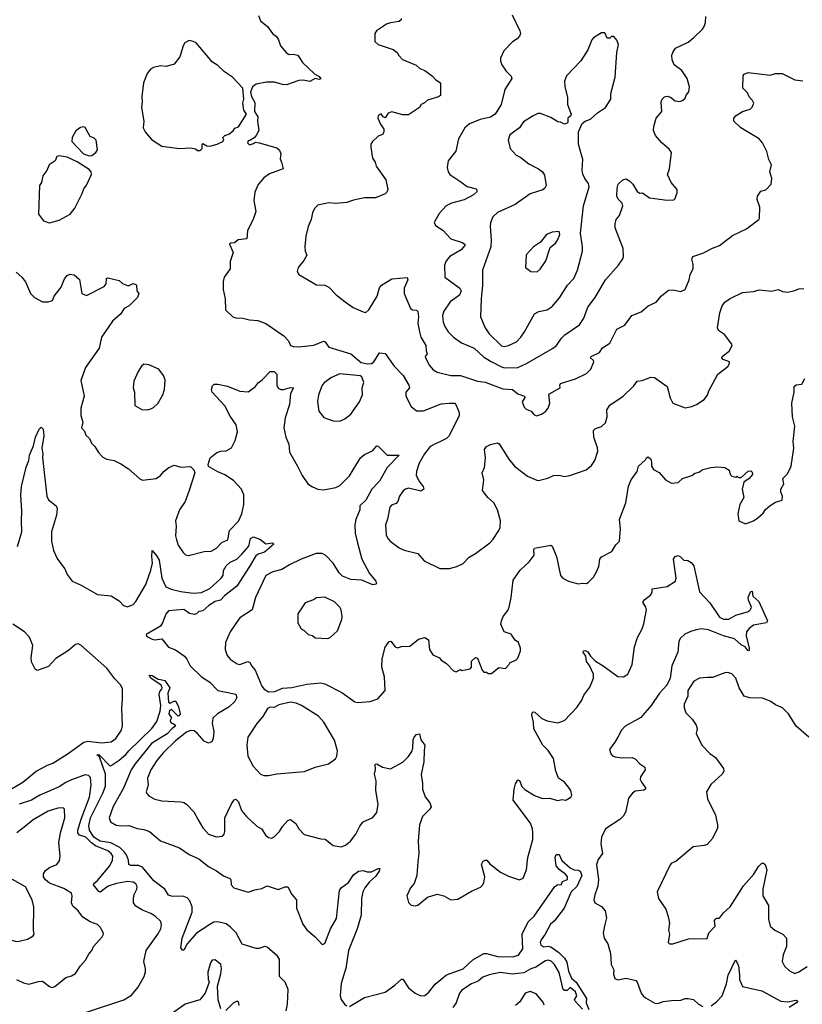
# Model space of a CAD drawing. Extents: x 2056909 to 2160450, y 827444 to 1016825.
# Tile 337 of 501: x 2080218 to 2085930, y 956373 to 963565. Entities that reach past the tile are written whole.
import ezdxf

# ---------------------------------------------------------------- set-up
doc = ezdxf.new("R2010")
doc.units = 0

msp = doc.modelspace()

# ---------------------------------------------------------------- linework, layer by layer
at = {"layer": '0CON10XD'}
for points in [[(2081960, 963595), (2081976.4, 963556.4), (2082027.5, 963515), (2082064.1, 963464.1), (2082091.7, 963441.7), (2082107.3, 963417.3), (2082121.2, 963375), (2082163.3, 963325), (2082185, 963311.2), (2082215, 963314), (2082247.5, 963305), (2082281.7, 963251.7), (2082369.7, 963169.7), (2082405, 963150), (2082416.7, 963133.3), (2082405, 963127.5), (2082375, 963136.7), (2082335, 963114.4), (2082285.9, 963124.1), (2082255, 963120.8), (2082165, 963090), (2082135, 963091.2), (2082077.7, 963107.7), (2082020.5, 963109.5), (2081945, 963093.3), (2081917.5, 963075), (2081902.5, 963035), (2081910, 963005), (2081935, 962960), (2081932.5, 962895), (2081956.7, 962855), (2081952.5, 962825), (2081962.5, 962755), (2081945, 962720), (2081928.3, 962701.7), (2081898.3, 962681.7), (2081885, 962680), (2081880, 962665), (2081895, 962650), (2081925, 962660), (2081938.3, 962671.7), (2081966.7, 962666.7), (2082095, 962628.8), (2082115, 962612.5), (2082123.3, 962585), (2082118.3, 962548.3), (2082130, 962525), (2082140, 962475), (2082041.3, 962438.7), (2082000.3, 962409.7), (2081958.8, 962361.2), (2081934.2, 962305), (2081926, 962245), (2081941.2, 962165), (2081921.2, 962105), (2081880.8, 962025), (2081876.2, 961965), (2081813, 961957), (2081785, 961936), (2081758, 961932), (2081750, 961925), (2081776.7, 961865), (2081755, 961800), (2081754, 961745), (2081711.2, 961685), (2081703.6, 961653.6), (2081703.8, 961595), (2081717.3, 961527.3), (2081720.8, 961445), (2081774.7, 961394.7), (2081795, 961387.9), (2081845.5, 961385.5), (2081895, 961371.9), (2081955, 961368.6), (2082015, 961346.9), (2082145, 961256.9), (2082178.9, 961218.9), (2082194, 961185), (2082215, 961177.1), (2082255, 961175.7), (2082365, 961188.9), (2082435, 961216), (2082444.1, 961214.1), (2082475, 961172.5), (2082635, 961125.5), (2082710.3, 961060.3), (2082755, 961050.6), (2082785, 961054.3), (2082803.8, 961065), (2082845, 961132.5), (2082886.1, 961126.1), (2082951.4, 961035), (2083016, 960966), (2083058.1, 960895), (2083062.9, 960875), (2083035.7, 960845), (2083037.5, 960815), (2083075, 960740), (2083115, 960707.1), (2083165, 960707.1), (2083295, 960758.6), (2083355, 960764.3), (2083395, 960763.8), (2083402, 960755), (2083426, 960695), (2083425.8, 960675), (2083352.9, 960525), (2083333.2, 960506.8), (2083215, 960446.9), (2083172.8, 960395), (2083132.7, 960325), (2083113.6, 960265), (2083112.3, 960235), (2083135, 960189.4), (2083162.2, 960155), (2083167.5, 960135), (2083145, 960122.5), (2083055, 960142.2), (2083035, 960137.1), (2083017, 960123), (2082990.6, 960085), (2082978.9, 960045), (2082965, 960031.6), (2082931.2, 960018.8), (2082919.8, 960005), (2082902.6, 959917.4), (2082887.1, 959875), (2082892.1, 959802.1), (2082904.2, 959775), (2082922, 959755), (2082988, 959708), (2083025, 959690), (2083125, 959666.7), (2083171.4, 959611.4), (2083285, 959556.7), (2083355, 959556), (2083408.8, 959571.2), (2083455, 959593.8), (2083499.7, 959640.3), (2083545, 959665.7), (2083650, 959745), (2083675, 959770), (2083715.6, 959835), (2083724.3, 959855), (2083727.1, 959905), (2083704.4, 959985), (2083678.6, 960035), (2083635.7, 960075), (2083596, 960125), (2083606.5, 960205), (2083594.6, 960255), (2083610, 960295), (2083617.5, 960365), (2083610, 960425), (2083625, 960446.7), (2083655, 960463.3), (2083705, 960473.3), (2083717.3, 960467.3), (2083787.1, 960355), (2083830, 960305), (2083925, 960230.8), (2083992.5, 960202.5), (2084005, 960200), (2084074.2, 960215.8), (2084115, 960235.6), (2084155, 960239.2), (2084195, 960229.2), (2084234.1, 960235.9), (2084351.7, 960278.3), (2084391.8, 960308.2), (2084417.1, 960345), (2084437.6, 960412.4), (2084435, 960437.5), (2084408.9, 960515), (2084407.5, 960565), (2084421.7, 960578.3), (2084465.7, 960594.3), (2084495, 960620), (2084505.6, 960664.4), (2084504.5, 960715.5), (2084525, 960750), (2084624, 960815), (2084699.7, 960890.3), (2084725, 960924), (2084761.5, 960928.5), (2084825, 960953.5), (2084852.1, 960952.1), (2084944, 960885), (2084965, 960802.5), (2084985, 960763.8), (2085075, 960730), (2085125, 960738.8), (2085157.5, 960755), (2085215, 960790), (2085238.3, 960821.7), (2085248.6, 960855), (2085313.3, 960975), (2085387.7, 961032.3), (2085400, 961055), (2085400, 961065), (2085354, 961084), (2085343.3, 961095), (2085346.7, 961105), (2085397.5, 961145), (2085418, 961185), (2085416.2, 961195), (2085363.8, 961265), (2085320, 961295), (2085312.5, 961315), (2085329.4, 961425), (2085345.5, 961474.5), (2085365, 961500.8), (2085405, 961528.1), (2085493.6, 961573.6), (2085575, 961578.8), (2085615, 961592), (2085705, 961581.2), (2085755, 961594.2), (2085785, 961579.2), (2085823.9, 961576.1), (2085875, 961586.2), (2085905, 961600), (2085941.7, 961601.7)], [(2083002.5, 963575), (2083003.3, 963565), (2082988.8, 963551.2), (2082925, 963543.1), (2082895, 963531.9), (2082822, 963485), (2082810.8, 963465), (2082811.2, 963405), (2082835, 963383.3), (2082945, 963346.7), (2082973.3, 963325), (2082985, 963302.5), (2083012.5, 963275), (2083112.3, 963232.3), (2083138.8, 963208.8), (2083175, 963193.8), (2083231.7, 963151.7), (2083255.9, 963125.9), (2083290, 963105), (2083289.3, 963010.7), (2083275, 963001.2), (2083195, 962978), (2083173, 962957), (2083147.5, 962945), (2083135, 962923.8), (2083055, 962870), (2083015, 962870.8), (2082935, 962891.2), (2082908.3, 962881.7), (2082885, 962847.5), (2082870, 962855), (2082856.7, 962876.7), (2082833.3, 962865), (2082832.5, 962845), (2082851.7, 962801.7), (2082876.4, 962766.4), (2082876.4, 962743.6), (2082865, 962727.5), (2082835, 962713.3), (2082794, 962675), (2082782, 962655), (2082780, 962635), (2082794.3, 962554.3), (2082812, 962525), (2082818.8, 962495), (2082890, 962395), (2082906.2, 962325), (2082897.5, 962305), (2082885.6, 962294.4), (2082815, 962264.5), (2082735, 962263.1), (2082655, 962246.7), (2082605, 962229.5), (2082525, 962222.2), (2082475, 962226.7), (2082395, 962209.2), (2082369.2, 962185), (2082354.3, 962155), (2082345.6, 962105), (2082324.3, 962055), (2082306.7, 961985), (2082298, 961908), (2082301.4, 961875), (2082313.8, 961845), (2082293, 961807), (2082250, 961755), (2082244, 961725), (2082254.2, 961705), (2082385, 961629.5), (2082445, 961625.6), (2082475, 961611.4), (2082527.5, 961555), (2082592.5, 961505), (2082653, 961463), (2082725, 961430.3), (2082745, 961427.5), (2082765.6, 961445), (2082826.4, 961545), (2082845, 961606.7), (2082858, 961625), (2082935, 961671.5), (2083045, 961682.5), (2083050, 961665), (2083024.3, 961605), (2083023.1, 961565), (2083070, 961455), (2083085, 961446.7), (2083115, 961443.8), (2083125, 961433.3), (2083130, 961395), (2083124.7, 961345), (2083135.8, 961285)], [(2083811.7, 963601.7), (2083868.8, 963485), (2083873.3, 963465), (2083866.7, 963445), (2083850, 963425), (2083815, 963403.3), (2083752.1, 963337.9), (2083728, 963285), (2083727.5, 963265), (2083737.5, 963235), (2083768.7, 963188.7), (2083805, 963153.3), (2083811.2, 963135), (2083760, 963055), (2083732.9, 962945), (2083688.9, 962875), (2083655, 962852.7), (2083578, 962835), (2083502, 962805), (2083466.2, 962775), (2083422, 962695), (2083402, 962605), (2083346, 962535), (2083337.1, 962485), (2083344.4, 962454.4), (2083358, 962435), (2083431.2, 962385), (2083485, 962347.1), (2083549.4, 962329.4), (2083556.2, 962315), (2083552, 962305), (2083530, 962285), (2083461.7, 962248.3), (2083370, 962225), (2083332, 962205), (2083279.5, 962150.5), (2083243.6, 962083.6), (2083252.3, 962062.3), (2083306.8, 962026.8), (2083364, 961965), (2083448, 961938), (2083466, 961925), (2083468, 961915), (2083439.2, 961885), (2083356.9, 961835), (2083330, 961805), (2083318, 961772), (2083321.9, 961685), (2083430, 961605), (2083441.5, 961585), (2083427.6, 961552.4), (2083359.4, 961505), (2083314.4, 961435), (2083304.5, 961405), (2083309.5, 961355), (2083320.6, 961325), (2083345, 961284.2), (2083385.5, 961245.5), (2083444, 961205), (2083535, 961165.5), (2083603.6, 961103.6), (2083655, 961070), (2083735, 961029.7), (2083756.6, 961023.4)], [(2083756.6, 961023.4), (2083855, 961024.5), (2083916.4, 961053.6), (2084107.2, 961162.8), (2084135.4, 961184.6), (2084171.7, 961238.3), (2084196.3, 961263.7), (2084303, 961337), (2084336.5, 961385), (2084365.6, 961465), (2084417.8, 961535), (2084494.2, 961665), (2084587.9, 961772.1), (2084621.2, 961818.8), (2084626, 961835), (2084621.9, 961895), (2084564.4, 962045), (2084564.2, 962075), (2084572.5, 962105), (2084596.2, 962135), (2084620, 962205), (2084616.7, 962225), (2084587.5, 962255), (2084577.5, 962275), (2084578.8, 962335), (2084586.7, 962365), (2084620, 962395), (2084645, 962402), (2084672.5, 962385), (2084693, 962363), (2084725, 962310), (2084745, 962297.5), (2084765, 962300), (2084815, 962264.3), (2084945, 962247.5), (2084991.7, 962248.3), (2085001.7, 962258.3), (2085016.1, 962303.9), (2085016.2, 962325), (2084972.5, 962375), (2084946.2, 962435), (2084961.2, 962475), (2084976.7, 962595), (2084959.7, 962619.7), (2084905, 962666), (2084858.5, 962718.5), (2084845.5, 962755), (2084846.2, 962785), (2084863.1, 962846.9), (2084905.8, 962895), (2084901.2, 962965), (2084906.4, 962983.6), (2084925, 963002.5), (2084945, 963006.7), (2084968.3, 962998.3), (2085002.3, 962972.3), (2085037, 962967), (2085055, 962973.8), (2085075, 962992.5), (2085083.3, 963015), (2085101.7, 963038.3), (2085106.2, 963075), (2085090, 963135), (2085051.2, 963195), (2084995.8, 963235), (2084980.9, 963270.9), (2084978.9, 963305), (2084984.7, 963325.3), (2085005, 963356), (2085098.3, 963401.7), (2085138.8, 963435), (2085201.2, 963495), (2085214, 963515), (2085224, 963545), (2085227.5, 963587.5)], [(2083755, 961176.9), (2083785, 961184.5), (2083845, 961213.1), (2083875.6, 961245), (2083903.6, 961285), (2083975, 961415.6), (2084006.7, 961433.3), (2084068, 961445), (2084105, 961470.6), (2084157.2, 961532.8), (2084216.2, 961625), (2084262.5, 961675), (2084288.9, 961735), (2084325.4, 961875), (2084326.2, 961906.2), (2084310.9, 962005), (2084333.5, 962205), (2084373.8, 962345), (2084368.8, 962368.8), (2084342, 962405), (2084327.3, 962437.3), (2084322.5, 962465), (2084328, 962545), (2084296.7, 962655), (2084296.1, 962693.9), (2084297.5, 962745), (2084323.6, 962806.4), (2084346.4, 962823.6), (2084385, 962837.5), (2084436.2, 962885), (2084495, 962923.3), (2084533.8, 962985), (2084534, 963025), (2084565.7, 963145.7), (2084576, 963325), (2084588.8, 963385), (2084576.1, 963416.1), (2084555, 963442.5), (2084538.3, 963441.7), (2084525, 963430), (2084505, 963430), (2084488.3, 963468.3), (2084465, 963470), (2084406.1, 963433.9), (2084393, 963417), (2084365.7, 963345), (2084314, 963265), (2084208.8, 963155), (2084193.8, 963115), (2084196.1, 963076.1), (2084217.7, 962997.7), (2084216, 962945), (2084242.5, 962875), (2084238.3, 962861.7), (2084220, 962845), (2084220, 962815), (2084215, 962810), (2084195, 962802.5), (2084166.4, 962816.4), (2084145, 962818.8), (2084095, 962851.2), (2084019.3, 962879.3), (2084000.7, 962879.3), (2083965.9, 962864.1), (2083895, 962820), (2083865.4, 962774.6), (2083796.1, 962723.9), (2083783.3, 962685), (2083797.5, 962625), (2083842.5, 962575), (2083875, 962558.8), (2083935, 962511.2), (2084005.7, 962475.7), (2084033.8, 962455), (2084049.7, 962429.7), (2084060.8, 962355), (2084052, 962335), (2084036.4, 962323.6), (2083945, 962292.2), (2083835.4, 962214.6), (2083705, 962155.7), (2083670.8, 962125), (2083655, 962082.5), (2083651.9, 962055), (2083659.2, 961955), (2083656.2, 961905), (2083595.6, 961735), (2083596.4, 961625), (2083586.8, 961526.8), (2083581.1, 961395), (2083614.5, 961315), (2083645, 961270.6), (2083735, 961183.1), (2083755, 961176.9)], [(2081535, 962610), (2081550, 962625), (2081550, 962655), (2081555, 962660), (2081583, 962643), (2081605, 962642.5), (2081660, 962655), (2081700, 962675), (2081707.5, 962685), (2081700, 962705), (2081715, 962720), (2081745, 962730), (2081776.4, 962753.6), (2081787, 962773), (2081815, 962782.5), (2081872.5, 962875), (2081853.6, 962903.6), (2081846.7, 962955), (2081853.8, 962985), (2081847.5, 963065), (2081771.2, 963145), (2081714, 963185), (2081665, 963230), (2081625, 963253.8), (2081505.5, 963395.5), (2081485, 963406.2), (2081455, 963412.5), (2081424.1, 963395.9), (2081410, 963375), (2081387.5, 963295), (2081345, 963240), (2081287.3, 963222.7), (2081245, 963228), (2081195, 963216), (2081173.8, 963205), (2081147.3, 963172.7), (2081120.8, 963105), (2081109.2, 963005), (2081112.5, 962965), (2081106, 962925), (2081123.8, 962825), (2081120, 962775), (2081133.3, 962745), (2081180.7, 962690.7), (2081255, 962642.5), (2081385, 962623.8), (2081465, 962630), (2081501.7, 962621.7), (2081515, 962610), (2081535, 962610)], [(2083135.8, 961285), (2083146.1, 961245), (2083183.3, 961185), (2083185.4, 961145.4), (2083193.3, 961125), (2083176.7, 961105), (2083180, 961095), (2083210.2, 961040.2), (2083236.9, 961006.9), (2083265, 960990), (2083365, 960967.2), (2083435, 960966.8), (2083560.8, 960925), (2083616.7, 960916.7), (2083745, 960867.8), (2083815, 960863.5), (2083855, 960832), (2083902.5, 960815), (2083906.2, 960805), (2083886.2, 960775), (2083901.2, 960735), (2083915, 960720), (2083952.5, 960705), (2083972, 960682), (2083990.7, 960670.7), (2084026.1, 960683.9), (2084055, 960703.3), (2084075, 960726.7), (2084088, 960765), (2084080.5, 960829.5), (2084163.3, 960875), (2084160, 960895), (2084165, 960907.1), (2084275, 960942.2), (2084355, 960982), (2084387.6, 961012.4), (2084409.2, 961065), (2084406.2, 961075), (2084384.6, 961094.6), (2084390, 961105), (2084450.6, 961135), (2084472.6, 961167.4), (2084525, 961202.5), (2084575.5, 961304.5), (2084634.2, 961335), (2084685, 961403.3), (2084755, 961430.8), (2084805, 961474), (2084865, 961501.2), (2084902.3, 961547.7), (2084955, 961588.8), (2084985, 961591.2), (2085045, 961580), (2085076.2, 961595), (2085104.2, 961665), (2085110.8, 961705), (2085133.8, 961745), (2085133.6, 961776.4), (2085124, 961815), (2085132.5, 961835), (2085205, 961860), (2085275, 961897.5), (2085326.7, 961915), (2085421.2, 961988.8), (2085522.3, 962037.7), (2085612.5, 962105), (2085617.5, 962115), (2085620, 962195), (2085601.7, 962251.7), (2085603.8, 962275), (2085627, 962313), (2085665, 962322.5), (2085703.8, 962365), (2085707.5, 962405), (2085694, 962455), (2085705.8, 962505), (2085685.8, 962545), (2085672.4, 962602.4), (2085639.2, 962665), (2085616, 962695), (2085481.2, 962775), (2085431.2, 962825), (2085430, 962845), (2085446.7, 962865), (2085495, 962893.8), (2085548.8, 962911.2), (2085563.6, 962926.4), (2085576.7, 962955), (2085566.7, 962975), (2085541.7, 963001.7), (2085531.2, 963031.2), (2085496.1, 963066.1), (2085498.8, 963155), (2085505, 963166.7), (2085535, 963180), (2085695, 963160), (2085735, 963172.5), (2085783, 963173), (2085875.9, 963125.9), (2085935, 963119.2)], [(2080725, 962570.6), (2080745, 962572), (2080773.3, 962595), (2080786.7, 962615), (2080776.7, 962685), (2080760.7, 962700.7), (2080732.3, 962712.3), (2080695, 962777.5), (2080685, 962782.5), (2080662.3, 962777.7), (2080626.4, 962753.6), (2080600, 962705), (2080597.5, 962675), (2080684.3, 962585), (2080725, 962570.6)], [(2080431.7, 962081.7), (2080445, 962083.8), (2080505, 962102), (2080586, 962145), (2080621.4, 962188.6), (2080674, 962295), (2080685, 962330), (2080705, 962356.7), (2080742, 962435), (2080740, 962455), (2080725, 962471.1), (2080638.1, 962528.1), (2080565, 962561.5), (2080505, 962570), (2080490, 962565), (2080476.6, 962533.4), (2080434, 962505), (2080415.5, 962464.5), (2080386.2, 962425), (2080376.7, 962375), (2080361.2, 962355), (2080354.3, 962144.3), (2080392.5, 962095), (2080431.7, 962081.7)], [(2083995, 961723.8), (2084017.3, 961742.7), (2084058.8, 961805), (2084089.3, 961900.7), (2084128.3, 961931.7), (2084143.8, 961955), (2084160, 961995), (2084155, 962017.5), (2084105, 962013.3), (2084062.5, 961995), (2084020, 961940), (2083967.5, 961905), (2083915, 961847.5), (2083910, 961755), (2083950, 961725), (2083995, 961723.8)], [(2080192, 961722), (2080234.2, 961684.2), (2080260.3, 961650.3), (2080296.2, 961565), (2080325, 961536.7), (2080385, 961503.8), (2080425, 961504), (2080456.7, 961515), (2080470, 961545), (2080519.7, 961610.3), (2080545, 961672.5), (2080565, 961697.5), (2080583.6, 961706.4), (2080615, 961702.5), (2080655, 961667.5), (2080672.5, 961565), (2080705, 961550), (2080835, 961616.7), (2080850, 961635), (2080852.5, 961675), (2080860.7, 961679.3), (2080945, 961660), (2080969.3, 961639.3), (2081005, 961623.3), (2081017, 961623), (2081045, 961637.5), (2081065, 961630), (2081070, 961625), (2081072.5, 961585), (2081086.7, 961565), (2081078.8, 961535), (2081018, 961475), (2080981.2, 961455), (2080953.8, 961415), (2080895, 961363.8), (2080814.4, 961245), (2080797, 961167), (2080697.5, 961025), (2080665, 960930), (2080687.5, 960815), (2080663.2, 960726.8), (2080662.9, 960675), (2080678, 960625), (2080670, 960585), (2080689.7, 960559.7), (2080700, 960530), (2080726.8, 960506.8), (2080743.1, 960473.1), (2080766.8, 960446.8), (2080792.7, 960402.7), (2080825, 960370), (2080855, 960354), (2080907.5, 960345), (2080955, 960320.8), (2081012, 960285), (2081095, 960212.5), (2081115, 960202.5), (2081215, 960214), (2081246.2, 960235), (2081272.4, 960267.6), (2081305.7, 960294.3), (2081345, 960312), (2081395, 960296.2), (2081465, 960301.2), (2081488.3, 960278.3), (2081496.7, 960255), (2081454.2, 960125.8), (2081425.6, 960045), (2081384.3, 959985), (2081355.8, 959905), (2081361.1, 959865), (2081356, 959795), (2081362.5, 959765), (2081375, 959726.7), (2081412.1, 959672.1), (2081427.3, 959657.3), (2081451.2, 959651.2), (2081565, 959681.2), (2081615, 959684), (2081655, 959703.8), (2081693.4, 959746.6), (2081736.2, 959765), (2081749.2, 959835), (2081815, 959902.5), (2081840, 959955), (2081854.6, 960025), (2081853.1, 960095), (2081836.7, 960135), (2081778.8, 960198.8), (2081715, 960241.4), (2081665, 960262), (2081595, 960302.5), (2081592.5, 960315), (2081607.5, 960365), (2081656.4, 960403.6), (2081685, 960413.8), (2081725, 960416), (2081765, 960436.7), (2081791.2, 960491.2), (2081806.5, 960555), (2081798.1, 960605), (2081755, 960668.8), (2081715.6, 960745), (2081621.9, 960845), (2081618.6, 960865), (2081625, 960890), (2081637.5, 960902.5), (2081665, 960902.9), (2081735, 960887.1), (2081825, 960850.8), (2081885, 960846.7), (2081936.6, 960883.4), (2081957.9, 960912.1), (2081988.8, 960935), (2082045, 960996), (2082075, 960996), (2082095.7, 960975), (2082094, 960895), (2082105, 960872.5), (2082123.9, 960863.9), (2082143.9, 960863.9), (2082195, 960877.5), (2082216, 960875), (2082194.4, 960835), (2082186.4, 960755), (2082155.9, 960655.9), (2082145.8, 960585), (2082160, 960515), (2082182, 960465), (2082186.2, 960405), (2082246, 960305), (2082280, 960235), (2082321.2, 960175), (2082355, 960152), (2082395, 960136), (2082435, 960130), (2082525, 960147.5), (2082555, 960162.5), (2082625, 960232.9), (2082705, 960363.8), (2082735, 960388.8), (2082793.3, 960415), (2082825, 960452.5), (2082835, 960450), (2082900, 960385), (2082987.5, 960385), (2082901.4, 960295), (2082843.6, 960195), (2082787.8, 960135), (2082745.5, 960055), (2082701.2, 960015), (2082699.5, 959985), (2082671.1, 959915), (2082664.5, 959875), (2082666.2, 959815), (2082682.9, 959745), (2082716.2, 959625), (2082770.3, 959520.3), (2082817.5, 959465), (2082823.3, 959446.7), (2082819.2, 959440.8), (2082795, 959438.1), (2082715, 959470.8), (2082635, 959477.1), (2082575, 959499.6), (2082548.8, 959525), (2082506, 959596), (2082451.3, 959651.3), (2082425, 959665.5), (2082383.1, 959666.9), (2082272.5, 959625), (2082186.6, 959583.4), (2082131.2, 959548.8), (2082065, 959532.2), (2082015, 959505.7), (2081939.5, 959345), (2081914.3, 959255), (2081824, 959196), (2081795, 959155.8), (2081753.3, 959095), (2081720, 959015), (2081717.1, 958965), (2081732.1, 958922.1), (2081753.2, 958893.2), (2081805, 958859.2), (2081825, 958855.8), (2081883.4, 958876.6), (2081898.7, 958868.7), (2081912.5, 958842.5), (2081937.5, 958815), (2081985, 958696.2), (2082003.3, 958675), (2082035, 958656.7), (2082081.2, 958658.8), (2082135, 958682.9), (2082205, 958687.1), (2082315, 958710.6), (2082415, 958721.4), (2082445, 958714.2), (2082570.2, 958650.2), (2082665, 958581.9), (2082685, 958577.1), (2082775, 958583.8), (2082832.5, 958605), (2082886.2, 958665), (2082880.8, 958765), (2082860.8, 958835), (2082862.7, 958897.3), (2082885, 958982.5), (2082915, 959023.3), (2082927.5, 959025), (2082957.5, 958985), (2082975, 958977.5), (2083003.9, 958986.1), (2083065, 958990), (2083128.8, 959041.2), (2083175, 959052), (2083201.2, 959035), (2083208.8, 958965), (2083233.3, 958925), (2083282.5, 958905), (2083295, 958887.5), (2083333, 958863), (2083385, 958810), (2083405, 958802.5), (2083435, 958817.5), (2083445, 958812.5), (2083506, 958824), (2083516.7, 958835), (2083515, 958880), (2083545, 958907.5), (2083560.7, 958900.7), (2083592.5, 958815), (2083605, 958800), (2083625, 958800), (2083638.3, 958788.3), (2083661.7, 958788.3), (2083715, 958832.5), (2083765, 958826.7), (2083788.3, 958851.7), (2083795, 958867.5), (2083840.7, 958889.3), (2083855, 958902.5), (2083872.5, 958955), (2083872.5, 958975), (2083860, 959015), (2083835, 959033.3), (2083805, 959077.5), (2083754.1, 959094.1), (2083730.5, 959150.5), (2083734, 959175), (2083748, 959205), (2083781.2, 959248.8), (2083790.8, 959275), (2083806, 959345), (2083818.8, 959471.2), (2083871.2, 959545), (2083937.5, 959605), (2083973.3, 959655), (2083971.2, 959695), (2083976.1, 959703.9), (2084095, 959726.7), (2084105, 959720), (2084136.2, 959645), (2084166.2, 959505), (2084183.3, 959485), (2084225, 959464), (2084295, 959443.3), (2084325, 959450), (2084355, 959446.7), (2084367.5, 959455), (2084406.1, 959493.9), (2084425, 959527.5), (2084445, 959570), (2084453.3, 959625), (2084465, 959642.5), (2084539.5, 959680.5), (2084569.5, 959730.5), (2084596.7, 959755), (2084604, 959845), (2084596.2, 959915), (2084642.5, 960035), (2084662.6, 960157.4), (2084682, 960205), (2084725.7, 960265), (2084735.6, 960304.4), (2084785, 960350), (2084792.5, 960365), (2084805, 960372.5), (2084824.1, 960354.1), (2084830.8, 960335), (2084828.9, 960305), (2084845, 960279.2), (2084886.8, 960256.8), (2084931.2, 960205), (2084975, 960178.8), (2085025, 960184), (2085056.4, 960213.6), (2085125, 960236.2), (2085145, 960253.3), (2085175, 960260), (2085205, 960280), (2085263.6, 960293.6), (2085312, 960298), (2085365, 960294), (2085396.7, 960275), (2085404.1, 960244.1), (2085415, 960230), (2085445, 960223.3), (2085455, 960230), (2085465, 960220), (2085485, 960220), (2085535, 960266.2), (2085555, 960270), (2085565, 960260), (2085566.1, 960243.9), (2085543.3, 960215), (2085503, 960187), (2085492.5, 960135), (2085503.8, 960075), (2085474.2, 960025), (2085458.8, 959955), (2085467.5, 959905), (2085515, 959883.8), (2085574.2, 959905.8), (2085605, 959926.2), (2085645, 959960), (2085661.7, 959988.3), (2085695, 960016.7), (2085735, 960040), (2085782.5, 960055), (2085786.7, 960085), (2085773.3, 960115), (2085773.3, 960135), (2085796.7, 960175), (2085787.5, 960215), (2085820, 960245), (2085835, 960272.5)], [(2081153.6, 960716.4), (2081175, 960723.8), (2081195, 960732.5), (2081225, 960762.5), (2081263.8, 960825), (2081273.6, 960863.6), (2081278.8, 960935), (2081266.7, 960965), (2081233.6, 961013.6), (2081160, 961045), (2081125, 961050), (2081107.5, 961035), (2081083.3, 960995), (2081051.2, 960925), (2081046.7, 960875), (2081056.7, 960845), (2081057.5, 960747.5), (2081108.3, 960718.3), (2081153.6, 960716.4)], [(2082555, 960632.5), (2082590.9, 960649.1), (2082635, 960684), (2082697.1, 960775), (2082719.2, 960825), (2082718, 960875), (2082730, 960915), (2082715.7, 960955.7), (2082703.9, 960963.9), (2082555, 960977.9), (2082495, 960951.1), (2082442.5, 960915), (2082424.5, 960895), (2082400, 960825), (2082392.7, 960777.3), (2082401.2, 960705), (2082438.8, 960658.8), (2082505, 960634.2), (2082555, 960632.5)], [(2085835, 960272.5), (2085848.8, 960305), (2085869.2, 960435), (2085864.2, 960485), (2085875.8, 960595), (2085860, 960665), (2085854, 960765), (2085870, 960845), (2085871.2, 960885), (2085885, 960898.8), (2085926.4, 960903.6), (2085948.8, 960945)], [(2080201.7, 959718.3), (2080234.5, 959825), (2080230.4, 959905), (2080234.6, 959975), (2080225.4, 960095), (2080230, 960155), (2080265, 960296.2), (2080284.5, 960345), (2080289.4, 960385), (2080317.4, 960452.6), (2080332.7, 960515), (2080359.2, 960575), (2080375, 960588), (2080390, 960575), (2080394, 960525), (2080380, 960435), (2080387.1, 960395), (2080383.3, 960366.7), (2080415.6, 960085), (2080428, 960058), (2080483.3, 960015), (2080492, 959995), (2080486.9, 959945), (2080449.6, 959825), (2080450.4, 959755), (2080465, 959687.5), (2080493.8, 959625), (2080546.9, 959555), (2080565, 959513.8), (2080600, 959465), (2080666.2, 959435), (2080785, 959366.9), (2080885.9, 959355.9), (2080945, 959319.4), (2080975, 959285.6), (2081005, 959277.1), (2081045, 959293.1), (2081065, 959315.8), (2081139.3, 959440.7), (2081175, 959544.2), (2081187.5, 959595), (2081181.8, 959645), (2081185, 959687.5), (2081215, 959654.3), (2081235, 959618), (2081254.6, 959485), (2081285, 959422.5), (2081323.8, 959405), (2081395, 959387.7), (2081485, 959375.4), (2081545, 959382.3), (2081605, 959409.6), (2081686.7, 959483.3), (2081702.3, 959505), (2081705, 959540.8), (2081724.4, 959575.6), (2081755, 959602.9), (2081802.5, 959625), (2081838.9, 959661.1), (2081889.6, 959720.4), (2081901.9, 959775), (2081925, 959786.7), (2081975, 959767.5), (2082015, 959736.2), (2082063.6, 959743.6), (2082073.3, 959735), (2082004.2, 959675), (2081957.9, 959662.1), (2081940.5, 959649.5), (2081895, 959570), (2081802, 959428), (2081712.7, 959357.3), (2081684.2, 959325), (2081644.7, 959315.3), (2081597.5, 959285), (2081555, 959247.1), (2081525, 959242), (2081508, 959225), (2081495, 959220.9), (2081458.2, 959228.2), (2081415, 959257.5), (2081305, 959247.8), (2081285, 959224), (2081260.6, 959159.4), (2081245, 959136.2), (2081142, 959075), (2081145, 959060), (2081185, 959040), (2081205, 959036.2), (2081255, 959042.5), (2081305, 958982.5), (2081355, 958962.5), (2081420, 958915), (2081436.9, 958895), (2081462.2, 958845), (2081544.4, 958764.4), (2081605.8, 958725.8), (2081665, 958666.5), (2081713.5, 958656.5), (2081795, 958639.2), (2081803, 958613), (2081789.1, 958585), (2081745.7, 958545), (2081662.5, 958495), (2081626.6, 958463.4), (2081621.9, 958425), (2081635.6, 958365), (2081629.2, 958315), (2081619.5, 958290.5), (2081595, 958281.2), (2081565, 958294), (2081513.8, 958353.8), (2081490.2, 958370.2), (2081465, 958372.7), (2081435, 958361.5), (2081355, 958297.7), (2081265, 958211.1), (2081219.5, 958155), (2081175, 958086), (2081151.4, 958025), (2081155.8, 957975), (2081142, 957925), (2081145, 957912.5), (2081162.7, 957892.7), (2081205, 957871.2), (2081255, 957860), (2081395, 957852), (2081415, 957846), (2081435, 957833.8), (2081488.3, 957778.3), (2081521.5, 957721.5), (2081555, 957661.2), (2081596.8, 957616.8), (2081655, 957596), (2081698.3, 957601.7), (2081710, 957615), (2081715.7, 957634.3), (2081714.4, 957735), (2081765, 957837.5), (2081783.6, 957866.4), (2081795, 957872.5), (2081815, 957852.5), (2081837.7, 957787.7), (2081873.8, 957745), (2081950, 957675), (2081983.3, 957655), (2082015, 957606.7), (2082035, 957591.2), (2082055, 957586.2), (2082075, 957596.2), (2082114, 957635), (2082135, 957671.2), (2082175, 957716.7), (2082195, 957723.3), (2082233.3, 957695), (2082254.3, 957655), (2082295, 957614.2), (2082415, 957581.2), (2082448.8, 957578.8), (2082505, 957532), (2082565, 957524), (2082595, 957536), (2082632, 957565), (2082671.2, 957615), (2082700, 957675), (2082725, 957706.2), (2082795, 957738.8), (2082823.8, 957775), (2082833.5, 957835), (2082817.3, 957935), (2082819.4, 958005), (2082807.5, 958055), (2082814.2, 958085), (2082813.8, 958126.2), (2082825, 958130), (2082866.1, 958106.1), (2082925, 958094), (2083015, 958142.5), (2083056, 958184), (2083080.2, 958219.8), (2083087.5, 958245), (2083089.5, 958305), (2083096.9, 958325), (2083115, 958344.2), (2083135, 958348.8), (2083145.8, 958305), (2083176, 958265), (2083169.2, 958225), (2083168.6, 958145), (2083148.8, 958051.2), (2083159.2, 957985), (2083158.6, 957945), (2083177.4, 957887.4), (2083212.5, 957845), (2083222, 957815), (2083209.2, 957795), (2083157.1, 957745), (2083137.1, 957685), (2083127.1, 957565), (2083132.5, 957475), (2083124.4, 957415.6), (2083115.6, 957314.4), (2083098, 957255), (2083070, 957225), (2083043.3, 957165), (2083056.4, 957116.4), (2083075, 957097.5), (2083105, 957091.2), (2083125, 957096.7), (2083195, 957156), (2083265, 957178), (2083315, 957166.2), (2083365, 957136.7), (2083415, 957140), (2083515, 957200), (2083580.7, 957229.3), (2083595, 957242.5), (2083605, 957260), (2083612, 957305), (2083590, 957395), (2083602, 957418), (2083615, 957426.7), (2083626.7, 957425), (2083649.2, 957399.2), (2083727.9, 957337.9), (2083785, 957310), (2083865, 957281.2), (2083893.3, 957295), (2083917.5, 957355), (2083927.5, 957445), (2083963.2, 957576.8), (2083963.2, 957626.8), (2083960.8, 957655), (2083945.4, 957695.4), (2083819.1, 957865), (2083826.2, 957945), (2083837.2, 957982.8), (2083855, 958013.3), (2083865, 958007.5), (2083884.3, 957965), (2083905, 957941.4), (2083975, 957898.5), (2084015, 957882.5), (2084035, 957877.1), (2084085, 957880), (2084145, 957862), (2084175, 957868), (2084205, 957864), (2084241.2, 957885), (2084248.8, 957901.2), (2084240, 957935), (2084225, 957958.8), (2084195.8, 957995), (2084150.8, 958025), (2084130.5, 958075), (2084115, 958167.5), (2084075, 958226.7), (2084036, 958265), (2083971.5, 958385), (2083967.8, 958435), (2083955.6, 958485), (2083957.9, 958502.1), (2083965, 958508.6), (2083977.8, 958507.8), (2084030.2, 958460.2), (2084067.5, 958442.5)], [(2084067.5, 958442.5), (2084145, 958428.6), (2084194.3, 958445.7), (2084285, 958540.8), (2084320.8, 958595), (2084335, 958631.2), (2084380.3, 958689.7), (2084406.4, 958755), (2084407.1, 958785), (2084376.9, 958846.9), (2084355, 958876.7), (2084349.2, 958915), (2084331.2, 958945), (2084333.8, 958956.2), (2084345, 958957.5), (2084365, 958946.9), (2084385.4, 958915.4), (2084419.8, 958879.8), (2084476.6, 958846.6), (2084585, 958768), (2084625, 958764.4), (2084657.1, 958785), (2084687.5, 958855), (2084705.4, 958985), (2084728.3, 959051.7), (2084762.2, 959115), (2084772.9, 959152.9), (2084792.5, 959255), (2084789.2, 959275), (2084769.4, 959305), (2084768.6, 959315), (2084780.5, 959329.5), (2084824, 959365), (2084834, 959385), (2084835, 959407.5), (2084944.1, 959425.9), (2085005, 959463.3), (2085010, 959485), (2084990, 959625), (2085003.3, 959645), (2085025, 959650.6), (2085042.2, 959642.2), (2085065, 959616.7), (2085096, 959616), (2085119.5, 959599.5), (2085138.8, 959575), (2085179.4, 959385), (2085255.7, 959305), (2085325, 959200), (2085355, 959186.7), (2085395, 959185.6), (2085445, 959214.6), (2085537.8, 959242.2), (2085552.7, 959257.3), (2085559.4, 959275), (2085537.1, 959325), (2085535.9, 959344.1), (2085552.5, 959385), (2085565, 959390), (2085570, 959355), (2085613.8, 959315), (2085676, 959175), (2085669.5, 959160.5), (2085655, 959156.7), (2085575, 959143.3), (2085541.7, 959118.3), (2085523.8, 959095), (2085520.8, 959065), (2085542.5, 958975), (2085541.7, 958958.3), (2085536.1, 958953.9), (2085514.3, 958984.3), (2085485, 959000), (2085435, 959041.5), (2085355, 959063.8), (2085245, 959107.9), (2085195.3, 959114.7), (2085168.2, 959111.8), (2085120.9, 959099.1), (2085073.6, 959076.4), (2085042.3, 959047.7), (2085030, 959025), (2085021.8, 958945), (2084978.2, 958845), (2084966.6, 958755), (2084942.2, 958705), (2084888.5, 958645), (2084826.2, 958555), (2084751.1, 958468.9), (2084638.6, 958405), (2084610, 958375), (2084583.1, 958325), (2084563.1, 958286.9), (2084522.5, 958235), (2084531.7, 958201.7), (2084545, 958188.8), (2084565, 958181.4), (2084615.5, 958174.5), (2084687.5, 958175), (2084710, 958165), (2084745, 958130), (2084781.2, 958105), (2084783.1, 958085), (2084750.6, 958035), (2084747.8, 958015), (2084755.6, 957995), (2084786, 957955), (2084786.7, 957945), (2084772.9, 957937.1), (2084711.2, 957928.8), (2084690, 957915), (2084662.2, 957877.8), (2084641.8, 957785), (2084627.1, 957752.9), (2084597.9, 957722.1), (2084495, 957655.7), (2084465.5, 957594.5), (2084458.9, 957545), (2084472.2, 957475), (2084439.4, 957430.6), (2084427.8, 957395), (2084442.7, 957285), (2084438.9, 957235), (2084415, 957173.3), (2084409.4, 957135), (2084415, 957113.8), (2084465, 957087.1), (2084492.5, 957055), (2084501.4, 957005), (2084488.1, 956955), (2084477.5, 956895), (2084484.2, 956855), (2084510, 956815), (2084530.6, 956745), (2084536, 956665), (2084555.7, 956625.7), (2084552.7, 956592.7), (2084562.7, 956562.7), (2084585, 956552), (2084645.8, 956564.2), (2084715, 956546.9), (2084725.6, 956535), (2084755.5, 956455.5), (2084769.2, 956435), (2084785, 956419.4), (2084855, 956380.6), (2084875, 956378.9), (2084915, 956392.7), (2084975, 956402.1), (2085045, 956402.2), (2085074.8, 956415.2), (2085096.2, 956416.2), (2085137.4, 956407.4), (2085172.5, 956375), (2085205, 956358.1)], [(2082465, 959046), (2082485, 959052), (2082538.3, 959101.7), (2082569.2, 959185), (2082572.5, 959205), (2082564, 959255), (2082555, 959273.3), (2082515, 959313.8), (2082445, 959346.7), (2082385, 959341.2), (2082363.6, 959326.4), (2082302.5, 959305), (2082247.5, 959225), (2082248.8, 959158.8), (2082272.5, 959115), (2082295, 959102.5), (2082323.9, 959073.9), (2082355, 959066.7), (2082375, 959051.2), (2082465, 959046)], [(2080663, 958997), (2080645, 959006), (2080625, 959001.9), (2080573.4, 958956.6), (2080480.6, 958899.4), (2080428.7, 958841.3), (2080345, 958810.8), (2080331.8, 958821.8), (2080304.4, 958875), (2080302.2, 958905), (2080314.4, 958995), (2080288.9, 959055), (2080253.1, 959095), (2080168.7, 959148.7)], [(2080060.2, 957889.8), (2080241.4, 957995), (2080339.2, 958075), (2080419.7, 958120.3), (2080460.6, 958135), (2080565, 958200.5), (2080685, 958288.5), (2080715, 958294.6), (2080815, 958283.8), (2080885, 958291.4), (2080919.2, 958315), (2080960, 958375), (2080968.3, 958408.3), (2080962.5, 958535), (2080969.2, 958605), (2080967.3, 958677.3), (2080956.7, 958705), (2080911.7, 958751.7), (2080855, 958827.5), (2080663, 958997)], [(2085977.5, 958325), (2085885.3, 958405.3), (2085830.9, 958495), (2085785, 958539.5), (2085735, 958560), (2085695, 958588.5), (2085638.9, 958608.9), (2085545, 958612), (2085506.7, 958625), (2085470, 958685), (2085444.2, 958754.2), (2085415, 958787.5), (2085385.9, 958795.9), (2085365, 958793.8), (2085275, 958760), (2085239.5, 958759.5), (2085180, 958755), (2085137.7, 958732.3), (2085094.2, 958665), (2085094, 958625), (2085069.2, 958565), (2085068.3, 958538.3), (2085081.2, 958501.2), (2085126.7, 958455), (2085155, 958412.5), (2085163.8, 958385), (2085155, 958350), (2085196, 958265), (2085255.8, 958205.8), (2085296.2, 958175), (2085356.2, 958095), (2085356.7, 958075), (2085345.8, 958054.2), (2085262.1, 957977.9), (2085232, 957925), (2085239.2, 957875), (2085295.8, 957755), (2085311.9, 957685), (2085310.9, 957659.1), (2085275.7, 957585), (2085235, 957540.8), (2085215, 957532.5), (2085135, 957522.5), (2085007.5, 957415), (2084976.1, 957403.9), (2084965, 957392.5), (2084870, 957195), (2084880, 957145), (2084935, 957067.5), (2084951.2, 957015), (2084960, 956965), (2084954.2, 956915), (2084960, 956885), (2084952.5, 956825), (2084960, 956815), (2084985, 956813.8), (2085099.3, 956850.7), (2085236.4, 956853.6), (2085248.8, 956895), (2085293.3, 956945), (2085290, 956985), (2085296.7, 956995), (2085305, 957003.3), (2085325, 957003.3), (2085355, 957041.2), (2085405, 957084), (2085502.2, 957237.8), (2085577, 957323), (2085610.9, 957379.1), (2085635, 957403.8), (2085647.5, 957405), (2085660, 957395), (2085671.1, 957355), (2085643.6, 957215), (2085642.5, 957165), (2085684.2, 957095), (2085684, 956995), (2085696.2, 956945), (2085730, 956915), (2085788.8, 956885), (2085814.2, 956855), (2085814.3, 956795.7), (2085790.8, 956735), (2085783.6, 956686.4), (2085801.2, 956651.2), (2085837.6, 956617.6), (2085875, 956599.2), (2085905, 956610.6), (2085965, 956648.5)], [(2082162, 956325), (2082173.1, 956375), (2082177.9, 956482.1), (2082156, 956535), (2082114.6, 956575), (2082114, 956704), (2082100, 956725), (2082025, 956790.8), (2082004, 956796), (2081965, 956781.2), (2081945, 956781.1), (2081841.9, 956811.9), (2081796.8, 956895), (2081755, 956939.7), (2081725, 956960.8), (2081664.1, 956975.9), (2081635, 956972.3), (2081605, 956956.2), (2081507.8, 956892.2), (2081440, 956815), (2081415, 956769.2), (2081405, 956768), (2081393.8, 956785), (2081404.2, 956855), (2081477.6, 957045), (2081476.6, 957085), (2081459.6, 957129.6), (2081440.3, 957150.3), (2081415, 957160.9), (2081325, 957162.2), (2081305, 957170.5), (2081276.7, 957215), (2081197.3, 957275), (2081115, 957374.7), (2081085, 957387.3), (2081027.9, 957387.9), (2081015, 957393.8), (2081011.5, 957425), (2080996.4, 957465), (2080983.7, 957485), (2080948.1, 957518.1), (2080883.5, 957553.5), (2080805, 957565.8), (2080759.1, 957595), (2080726.8, 957645), (2080723.4, 957676.6), (2080735, 957734.6), (2080825.1, 957914.9), (2080843.3, 957966.7), (2080845.3, 958055), (2080800, 958180), (2080780, 958195), (2080795, 958198.1), (2080875, 958115.8), (2080885, 958117.5), (2080945, 958155.6), (2080992.7, 958197.3), (2081013.6, 958225), (2081181.7, 958388.3), (2081220, 958440), (2081242.5, 958515), (2081247.5, 958555), (2081236.2, 958635), (2081240.9, 958659.1), (2081256.2, 958675), (2081257.5, 958685), (2081250, 958705), (2081174, 958755), (2081161.7, 958778.3), (2081185, 958775.6), (2081228.3, 958748.3), (2081245, 958746.5), (2081278, 958738), (2081313.1, 958685), (2081299.5, 958645), (2081305, 958580), (2081315, 958572.5), (2081343, 958587), (2081356.4, 958586.4), (2081376.2, 958545), (2081390, 958495), (2081385, 958482.5), (2081375, 958477.5), (2081325.8, 958525.8), (2081310.6, 958519.4), (2081306, 958495), (2081326.7, 958465), (2081316.2, 958445), (2081318.8, 958435), (2081347.3, 958417.3), (2081355.8, 958405), (2081331.3, 958388.7), (2081295, 958349.7), (2081180.9, 958279.1), (2081060.4, 958129.6), (2081031.1, 958085), (2080975, 957951.4), (2080901.3, 957818.7), (2080870, 957735), (2080881.2, 957705), (2080922.4, 957682.4), (2080955, 957676.2), (2081015, 957678.1), (2081075, 957657.6), (2081125, 957651.1), (2081165.3, 957635.3), (2081245, 957566.7), (2081385.4, 957515.4), (2081455, 957468.5), (2081526.4, 957436.4), (2081595, 957379.2), (2081655, 957348.6), (2081705, 957310.6), (2081752.2, 957292.2), (2081758, 957285), (2081761.9, 957245), (2081781.2, 957225), (2081885, 957191.5), (2081935, 957209.6), (2081985, 957218.5), (2082025, 957238.6), (2082105, 957211.2), (2082155, 957230.8), (2082175, 957231.2), (2082204.6, 957174.6), (2082238.6, 957135), (2082239.1, 957075), (2082285, 956957.5), (2082315, 956916.9), (2082375, 956865.6), (2082425, 956808.8), (2082445, 956816.7), (2082485.4, 956924.6), (2082529.5, 957000.5), (2082552.5, 957205), (2082565, 957222.9), (2082617, 957263), (2082655, 957320), (2082690, 957345), (2082725, 957351.2), (2082755, 957340.8), (2082785, 957341.9), (2082835, 957365.7), (2082846.7, 957365), (2082840.8, 957345), (2082815, 957307.1), (2082772.1, 957267.9), (2082737.5, 957225), (2082722.5, 957195), (2082713, 957147), (2082710.3, 957025), (2082682.2, 956925), (2082617.5, 956765), (2082598.2, 956635), (2082588.2, 956605), (2082563.7, 956525), (2082556.8, 956435), (2082565, 956409.2), (2082589.4, 956375), (2082605, 956361.9)], [(2082035, 958044.2), (2082095, 958056.9), (2082295.6, 958074.4), (2082374.5, 958105.5), (2082471.2, 958128.8), (2082522.7, 958167.3), (2082532, 958185), (2082537.5, 958225), (2082515, 958303.3), (2082438.6, 958435), (2082397.9, 958477.9), (2082275, 958556.7), (2082235, 958573.3), (2082195, 958580), (2082108.3, 958561.7), (2082075, 958541.2), (2082045, 958543.8), (2082026.7, 958535), (2081992.9, 958475), (2081948.1, 958425), (2081884.2, 958325), (2081876, 958265), (2081882.9, 958185), (2081922.2, 958112.2), (2081974.4, 958054.4), (2082000, 958045), (2082035, 958044.2)], [(2080705, 956315.4), (2080978, 956405), (2081035, 956439.2), (2081079.2, 956495), (2081126.2, 956575), (2081135, 956610), (2081136.2, 956635), (2081124, 956685), (2081140, 956765), (2081226.2, 956885), (2081248.8, 956925), (2081253.6, 956953.6), (2081247.3, 956977.3), (2081207.6, 957017.6), (2081175, 957037.5), (2081115, 957060), (2081065, 957090), (2081047.5, 957115), (2081048, 957148), (2081054.2, 957175), (2081074, 957215), (2081075.9, 957234.1), (2081065, 957254), (2081045.4, 957265.4), (2081005, 957270), (2080925, 957256.5), (2080864.8, 957235.2), (2080805, 957192.5), (2080795, 957196.9), (2080755.7, 957245), (2080758.6, 957255), (2080785, 957276.4), (2080875, 957383.5), (2080896.2, 957425), (2080897.5, 957455), (2080885.3, 957475), (2080862.1, 957495), (2080770.9, 957530.9), (2080741.8, 957551.8), (2080700, 957595), (2080655, 957608.4), (2080641.1, 957625), (2080642.2, 957645), (2080667.5, 957725), (2080726.6, 957885), (2080739.6, 957975), (2080735, 958029.2), (2080721.2, 958045), (2080695, 958048.9), (2080595, 958013.7), (2080555, 957992.8), (2080505, 957961.8), (2080365, 957899.8), (2080304.5, 957865), (2080213.9, 957836.1)], [(2080194.3, 956554.3), (2080245, 956528.9), (2080285, 956521.1), (2080355, 956540.5), (2080385, 956542.9), (2080435, 956503.8), (2080455, 956496), (2080475, 956503.8), (2080555, 956568.8), (2080595, 956581.2), (2080625, 956598.8), (2080661.2, 956655), (2080698.8, 956695), (2080721.7, 956738.3), (2080744.2, 956765), (2080757.5, 956795), (2080820, 956865), (2080830, 956885), (2080828.3, 956898.3), (2080805.6, 956935.6), (2080785.6, 956955.6), (2080733.3, 956975), (2080678.7, 957008.7), (2080644.2, 957055), (2080605, 957090), (2080595.7, 957115), (2080602, 957165), (2080595.4, 957185.4), (2080539.6, 957219.6), (2080435, 957257.9), (2080405, 957282.2), (2080392.5, 957305), (2080391.8, 957325), (2080405, 957351.1), (2080435, 957373.5), (2080488.8, 957395), (2080507.8, 957422.2), (2080513.1, 957455), (2080504.6, 957555), (2080516.2, 957625), (2080546.5, 957735), (2080545, 957797.5), (2080535, 957808), (2080495.6, 957805.6), (2080426.7, 957783.3), (2080315, 957721.5), (2080260, 957675), (2080195.8, 957625)], [(2082625, 956358.1), (2082735, 956421.6), (2082885, 956462.4), (2082957.1, 956512.9), (2083005, 956557.5), (2083015.7, 956555.7), (2083055, 956494.3), (2083105, 956454.4), (2083145, 956434.4), (2083175, 956436.9), (2083205, 956460.6), (2083250.1, 956519.9), (2083332.3, 956587.7), (2083455, 956632.2), (2083525, 956698.6), (2083605, 956744.5), (2083625, 956744.4), (2083705, 956721.2), (2083815, 956720.8), (2083858.8, 956731.2), (2083891.2, 956778.8), (2083885.3, 956884.7), (2083928.8, 956975), (2083973.8, 957016.2), (2084125, 957232.5), (2084145, 957247.5), (2084170, 957245), (2084180.7, 957269.3), (2084216.7, 957285), (2084216.2, 957303.8), (2084205, 957321.2), (2084155, 957358.2), (2084134.7, 957385), (2084127.1, 957445), (2084135, 957466.2), (2084155, 957467.5), (2084174.6, 957424.6), (2084235, 957369.2), (2084265, 957354.3), (2084295, 957352), (2084308, 957345), (2084321.1, 957315), (2084285.9, 957234.1), (2084243.6, 957195), (2084192.5, 957075), (2084119.5, 956980.5), (2084092.2, 956957.8), (2084054.4, 956885), (2084024.4, 956845), (2084018.1, 956825), (2084022.9, 956805), (2084045, 956792.2), (2084075, 956797.3), (2084095, 956793.8), (2084152.6, 956752.6), (2084195, 956710.6), (2084211.1, 956681.1), (2084224.5, 956615), (2084245.6, 956565), (2084280.8, 956535), (2084355.6, 956415), (2084353.3, 956383.3), (2084372.7, 956335)], [(2080195, 956831.2), (2080215, 956833.3), (2080275, 956848), (2080316.8, 956873.2), (2080324.2, 956885), (2080319.2, 956915), (2080320.6, 957085), (2080308.6, 957135), (2080260.3, 957230.3), (2080165, 957285.8), (2080089.7, 957260.3), (2080036, 957225), (2079995, 957189.2), (2079875, 957068.8), (2079831.7, 956998.3), (2079826.2, 956975), (2079845, 956948.8), (2080013.6, 956863.6), (2080105, 956856.9), (2080195, 956831.2)], [(2085265, 956362.5), (2085305, 956390), (2085346.7, 956435), (2085377.6, 956522.4), (2085388.2, 956585), (2085441.7, 956698.3), (2085465.5, 956655.5), (2085471.9, 956585), (2085471.4, 956555), (2085495, 956502.9), (2085635, 956471.4), (2085775, 956395.6), (2085825, 956391.1), (2085884, 956404), (2085896.7, 956396.7), (2085888.8, 956385), (2085835, 956350.6)], [(2081685, 956340), (2081665.8, 956405), (2081662.5, 956505), (2081686, 956595), (2081690.8, 956635), (2081686, 956665), (2081645, 956697.5), (2081622.5, 956695), (2081610, 956675), (2081592.3, 956607.7), (2081594.2, 956555), (2081600.8, 956535), (2081572, 956455), (2081533.3, 956405), (2081424.7, 956375.3), (2081315, 956295.7)], [(2084326.6, 956336.6), (2084272, 956395), (2084268, 956405), (2084284.2, 956435), (2084276, 956465), (2084235, 956496.2), (2084215, 956473.3), (2084195, 956472.9), (2084185, 956481.2), (2084156.6, 956606.6), (2084121.5, 956665), (2084098.5, 956688.5), (2084075, 956694.7), (2084055, 956690.8), (2083986.5, 956645), (2083948, 956632), (2083896.8, 956603.2), (2083815, 956593.3), (2083725.2, 956604.8), (2083645, 956588.2), (2083598.6, 956571.4), (2083565, 956541.4), (2083516.6, 956523.4), (2083444.2, 956475.8), (2083428.8, 956455), (2083402.9, 956385), (2083379.4, 956350.6)], [(2084045.8, 956365.8), (2084038.8, 956388.8), (2083988.8, 956448.8), (2083945, 956466.2), (2083906.7, 956455), (2083868.3, 956391.7), (2083837.5, 956365)], [(2081820, 956365), (2081815, 956390), (2081805, 956396.7), (2081775, 956382.5), (2081721.7, 956328.3)]]:
    msp.add_lwpolyline(points, dxfattribs=at)

doc.saveas('drawing.dxf')
